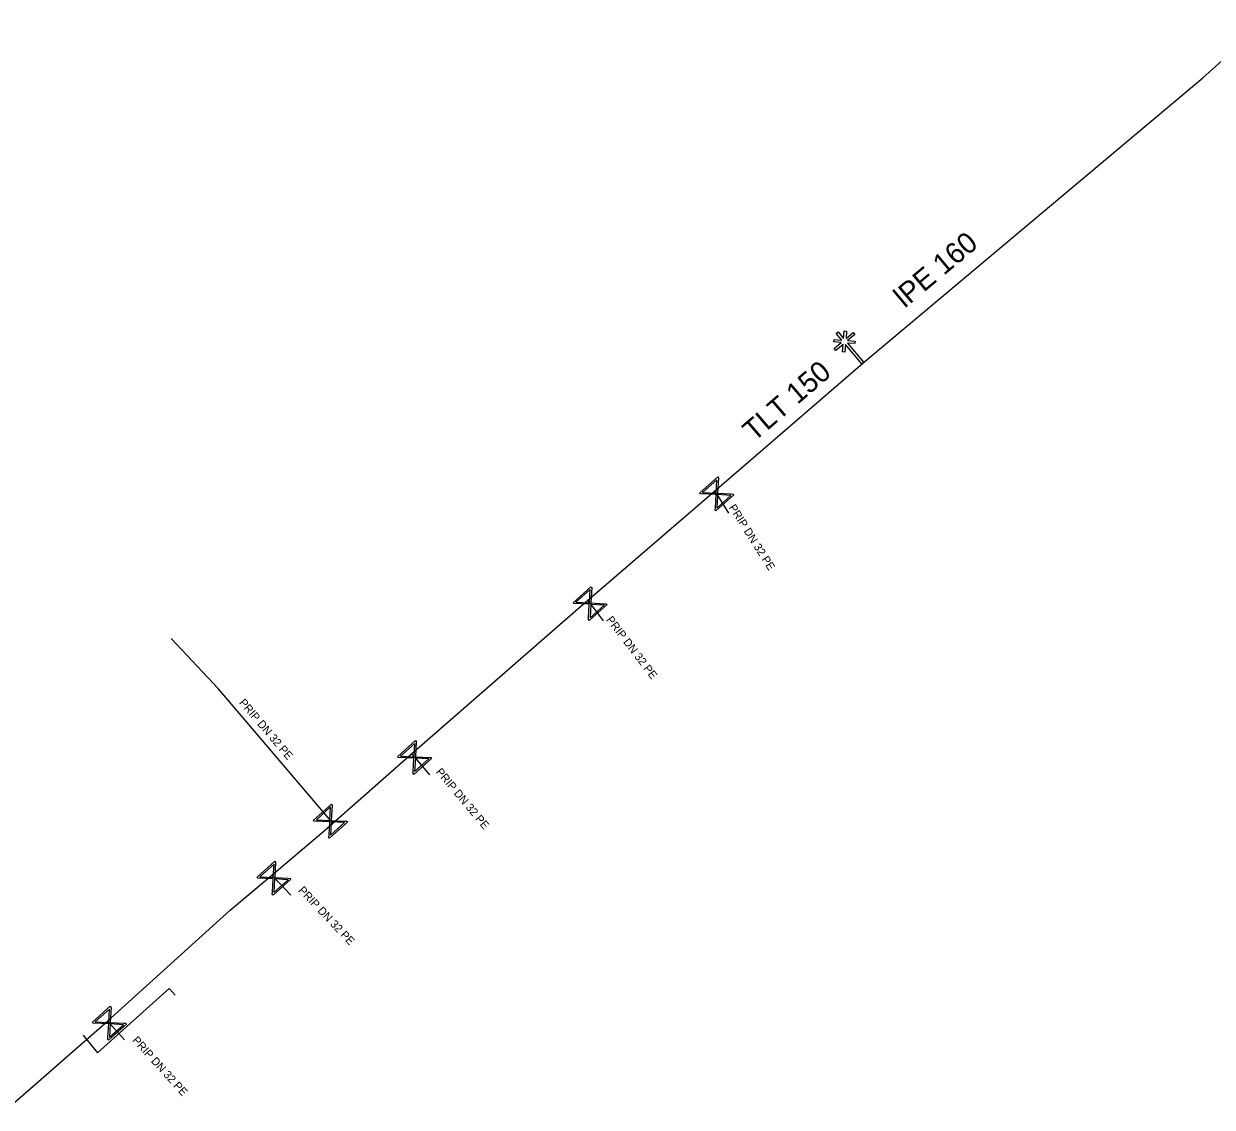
# Model space of a CAD drawing. Extents: x -643544 to -637295, y -1119190 to -1111715.
# Drawn here: x -641564.3 to -641490, y -1114007.6 to -1113939.9 of the extents above; entities that cross this region are included whole.
import ezdxf

# ---------------------------------------------------------------- set-up
doc = ezdxf.new("R2010")
doc.units = 0
for name, color, linetype in [('VP Popis přípojky', 7, 'Continuous'), ('VP Přípojka', 7, 'Continuous'), ('VP Změna materiálu', 7, 'Continuous'), ('VP Řad', 7, 'Continuous'), ('VP Řad - popis', 7, 'Continuous'), ('VP Šoupě', 7, 'Continuous')]:
    doc.layers.add(name, color=color, linetype=linetype)

msp = doc.modelspace()

# ---------------------------------------------------------------- linework, layer by layer
at = {"layer": 'VP Přípojka'}
for points in [[(-641520.181, -1113970.497), (-641520.94, -1113969.3), (-641521.09, -1113969.12)], [(-641529.02, -1113975.97), (-641528.86, -1113976.16), (-641528.04, -1113977.233)], [(-641544.934, -1113989.896), (-641552.102, -1113981.46), (-641555.048, -1113978.334)], [(-641540.01, -1113985.56), (-641539.82, -1113985.78), (-641538.901, -1113986.874)], [(-641548.75, -1113993.14), (-641548.67, -1113993.23), (-641547.57, -1113994.393)], [(-641560.535, -1114003.14), (-641560.476, -1114003.222), (-641559.64, -1114004.242), (-641555.164, -1114000.229), (-641554.799, -1114000.638)], [(-641559.01, -1114002.27), (-641558.9, -1114002.39), (-641557.953, -1114003.437)]]:
    msp.add_lwpolyline(points, dxfattribs=at)
at = {"layer": 'VP Změna materiálu'}
msp.add_lwpolyline([(-641513.135, -1113959.683), (-641513.484, -1113959.272), (-641513.365, -1113959.171), (-641513.019, -1113959.579), (-641512.981, -1113959.111), (-641512.826, -1113959.125), (-641512.863, -1113959.589), (-641512.424, -1113959.216), (-641512.323, -1113959.336), (-641512.77, -1113959.714), (-641512.297, -1113959.752), (-641512.31, -1113959.907), (-641512.772, -1113959.87), (-641511.749, -1113961.078), (-641511.868, -1113961.179), (-641512.895, -1113959.967), (-641512.932, -1113960.438), (-641513.088, -1113960.424), (-641513.05, -1113959.952), (-641513.496, -1113960.33), (-641513.597, -1113960.211), (-641513.158, -1113959.839), (-641513.62, -1113959.8), (-641513.608, -1113959.645), (-641513.135, -1113959.683)], dxfattribs=at)
at = {"layer": 'VP Řad'}
for points in [[(-641511.81, -1113961.13), (-641490.56, -1113943.28), (-641486.99, -1113940.09), (-641486.73, -1113939.91)], [(-641594.06, -1114033.1), (-641593.91, -1114032.97), (-641593.76, -1114032.69), (-641594.15, -1114032.27), (-641593.92, -1114032.03), (-641592.03, -1114030.67), (-641579.59, -1114020.23), (-641573.84, -1114015.41), (-641565.65, -1114008.05), (-641559.01, -1114002.27), (-641551.35, -1113995.33), (-641548.75, -1113993.14), (-641545.62, -1113990.5), (-641544.95, -1113989.91), (-641544.934, -1113989.896), (-641540.01, -1113985.56), (-641529.117, -1113976.054), (-641529.02, -1113975.97), (-641521.09, -1113969.12), (-641511.81, -1113961.13)]]:
    msp.add_lwpolyline(points, dxfattribs=at)
at = {"layer": 'VP Šoupě'}
for points in [[(-641519.881, -1113969.358), (-641520.998, -1113970.359), (-641521.042, -1113970.31), (-641521.031, -1113970.182), (-641520.986, -1113969.343), (-641521.955, -1113969.291), (-641521.999, -1113969.242), (-641520.882, -1113968.241), (-641520.838, -1113968.29), (-641520.893, -1113969.26), (-641520.054, -1113969.305), (-641519.925, -1113969.309), (-641519.881, -1113969.358)], [(-641521.823, -1113969.21), (-641520.981, -1113969.255), (-641520.936, -1113968.415), (-641521.823, -1113969.21)], [(-641520.061, -1113969.393), (-641520.898, -1113969.348), (-641520.943, -1113970.184), (-641520.061, -1113969.393)], [(-641527.801, -1113976.218), (-641528.918, -1113977.219), (-641528.962, -1113977.17), (-641528.951, -1113977.042), (-641528.906, -1113976.203), (-641529.875, -1113976.151), (-641529.919, -1113976.102), (-641528.802, -1113975.101), (-641528.758, -1113975.15), (-641528.813, -1113976.12), (-641527.974, -1113976.165), (-641527.845, -1113976.169), (-641527.801, -1113976.218)], [(-641529.743, -1113976.07), (-641528.901, -1113976.115), (-641528.856, -1113975.275), (-641529.743, -1113976.07)], [(-641527.981, -1113976.253), (-641528.818, -1113976.208), (-641528.863, -1113977.044), (-641527.981, -1113976.253)], [(-641538.761, -1113985.838), (-641539.878, -1113986.839), (-641539.922, -1113986.79), (-641539.911, -1113986.662), (-641539.866, -1113985.823), (-641540.835, -1113985.771), (-641540.879, -1113985.722), (-641539.762, -1113984.721), (-641539.718, -1113984.77), (-641539.773, -1113985.74), (-641538.934, -1113985.785), (-641538.805, -1113985.789), (-641538.761, -1113985.838)], [(-641540.703, -1113985.69), (-641539.861, -1113985.735), (-641539.816, -1113984.895), (-641540.703, -1113985.69)], [(-641538.941, -1113985.873), (-641539.778, -1113985.828), (-641539.823, -1113986.664), (-641538.941, -1113985.873)], [(-641544.021, -1113989.818), (-641545.138, -1113990.819), (-641545.182, -1113990.77), (-641545.171, -1113990.642), (-641545.126, -1113989.803), (-641546.095, -1113989.751), (-641546.139, -1113989.702), (-641545.022, -1113988.701), (-641544.978, -1113988.75), (-641545.033, -1113989.72), (-641544.194, -1113989.765), (-641544.065, -1113989.769), (-641544.021, -1113989.818)], [(-641545.963, -1113989.67), (-641545.121, -1113989.715), (-641545.076, -1113988.875), (-641545.963, -1113989.67)], [(-641544.201, -1113989.853), (-641545.038, -1113989.808), (-641545.083, -1113990.644), (-641544.201, -1113989.853)], [(-641547.557, -1113993.384), (-641548.674, -1113994.385), (-641548.718, -1113994.336), (-641548.707, -1113994.208), (-641548.662, -1113993.369), (-641549.631, -1113993.317), (-641549.675, -1113993.268), (-641548.557, -1113992.267), (-641548.513, -1113992.316), (-641548.569, -1113993.286), (-641547.73, -1113993.331), (-641547.6, -1113993.335), (-641547.557, -1113993.384)], [(-641549.499, -1113993.236), (-641548.657, -1113993.281), (-641548.612, -1113992.442), (-641549.499, -1113993.236)], [(-641547.736, -1113993.42), (-641548.574, -1113993.374), (-641548.619, -1113994.21), (-641547.736, -1113993.42)], [(-641557.841, -1114002.448), (-641558.958, -1114003.449), (-641559.002, -1114003.4), (-641558.991, -1114003.272), (-641558.946, -1114002.433), (-641559.915, -1114002.381), (-641559.959, -1114002.332), (-641558.842, -1114001.331), (-641558.798, -1114001.38), (-641558.853, -1114002.35), (-641558.014, -1114002.395), (-641557.885, -1114002.399), (-641557.841, -1114002.448)], [(-641559.783, -1114002.3), (-641558.941, -1114002.345), (-641558.896, -1114001.505), (-641559.783, -1114002.3)], [(-641558.021, -1114002.483), (-641558.858, -1114002.438), (-641558.903, -1114003.274), (-641558.021, -1114002.483)]]:
    msp.add_lwpolyline(points, dxfattribs=at)

# ---------------------------------------------------------------- texts
at = {"layer": 'VP Popis přípojky'}
for rotation, p in [(302.37818, (-641520.211, -1113970.15)), (307.38751, (-641527.877, -1113977.18)), (310.35286, (-641550.822, -1113982.371)), (310.00813, (-641538.529, -1113986.699)), (313.40412, (-641547.128, -1113994.122)), (312.13828, (-641557.504, -1114003.488))]:
    msp.add_text('PRIP DN 32 PE', height=0.5, rotation=rotation, dxfattribs=at).set_placement(p)
at = {"layer": 'VP Řad - popis'}
for s, rotation, p in [('lPE 160', 40.00764, (-641509.192, -1113957.722)), ('TLT 150', 40.72817, (-641518.609, -1113966.078))]:
    msp.add_text(s, height=1.3, rotation=rotation, dxfattribs=at).set_placement(p)

doc.saveas('drawing.dxf')
